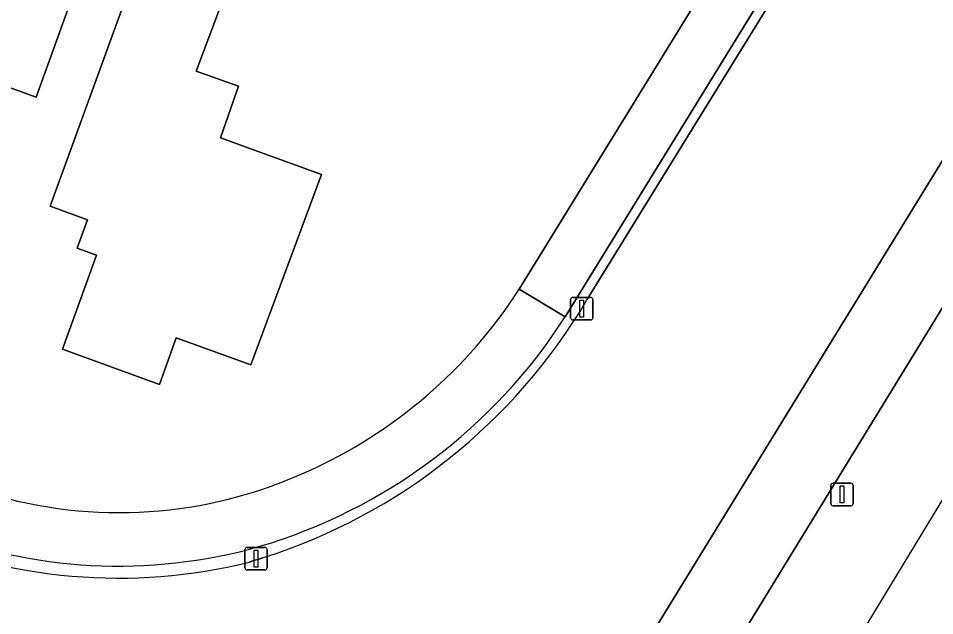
# Model space of a CAD drawing. Extents: x 155275 to 156265, y 382654 to 383635.
# Drawn here: x 156120.01 to 156160.62, y 382991.65 to 383018.14 of the extents above; entities that cross this region are included whole.
import ezdxf

# ---------------------------------------------------------------- set-up
doc = ezdxf.new("R2010")
doc.units = 0
for name, color, linetype in [('IMGEO_Berm_groen', 7, 'Continuous'), ('IMGEO_Erf', 7, 'Continuous'), ('IMGEO_Fietspad_gesloten', 7, 'Continuous'), ('IMGEO_Groenvoorziening', 7, 'Continuous'), ('IMGEO_Haag', 7, 'Continuous'), ('IMGEO_Lichtmast', 7, 'Continuous'), ('IMGEO_Pand', 7, 'Continuous'), ('IMGEO_Voetpad_open', 7, 'Continuous')]:
    doc.layers.add(name, color=color, linetype=linetype)

msp = doc.modelspace()

# ---------------------------------------------------------------- linework, layer by layer
at = {"layer": 'IMGEO_Berm_groen'}
for points in [[(156199.102, 383067.584), (156126.046, 382948.312), (156113.167, 382927.464), (156106.476, 382916.992), (156097.199, 382903.027), (156096.461, 382901.955), (156098.304, 382895.41)], [(156098.304, 382895.41), (156108.019, 382909.509), (156162.906, 382999.999), (156203.202, 383066.433), (156203.568, 383067.01), (156203.568, 383067.01), (156203.579, 383067.027), (156203.655, 383067.147), (156202.844, 383067.78)]]:
    msp.add_lwpolyline(points, dxfattribs=at)
at = {"layer": 'IMGEO_Erf'}
msp.add_lwpolyline([(156142.2, 383006.122), (156167.609, 383047.414), (156123.385, 383063.493)], dxfattribs=at)
for points in [[(156125.142, 383026.633), (156123.238, 383021.402), (156120.791, 383014.64), (156118.911, 383015.324), (156114.915, 383004.402), (156113.507, 383004.917), (156113.3, 383004.354), (156107.675, 383006.413), (156107.882, 383006.976), (156106.473, 383007.492), (156109.832, 383016.671), (156111.221, 383016.171), (156111.437, 383016.739), (156115.473, 383015.267), (156118.365, 383023.156), (156120.294, 383028.41)], [(156127.249, 383025.86), (156132.951, 383023.771), (156131.057, 383018.581), (156129.187, 383019.263), (156127.89, 383015.789), (156129.768, 383015.133), (156128.964, 383012.831), (156133.436, 383011.214), (156130.306, 383002.771), (156127.007, 383003.971), (156126.255, 383001.904), (156121.96, 383003.467), (156123.475, 383007.63), (156122.611, 383007.944), (156123.069, 383009.203), (156121.415, 383009.805)]]:
    msp.add_lwpolyline(points, close=True, dxfattribs=at)
for centre, radius, start, end in [((156123.956, 383017.837), 21.681, 294.012, 327.2947), ((156124.471, 383016.165), 19.945, 253.0485, 294.6157)]:
    msp.add_arc(centre, radius, start, end, dxfattribs=at)
at = {"layer": 'IMGEO_Fietspad_gesloten'}
msp.add_lwpolyline([(156126.046, 382948.312), (156199.102, 383067.584), (156202.882, 383073.807), (156212.541, 383089.708), (156232.51, 383122.217), (156249.718, 383150.679), (156248.97, 383151.71), (156247.518, 383153.713), (156229.271, 383123.465), (156227.742, 383120.977), (156210.25, 383092.5), (156183.028, 383047.925), (156181.796, 383045.909), (156167.66, 383022.76), (156146.993, 382989.06)], dxfattribs=at)
at = {"layer": 'IMGEO_Groenvoorziening'}
for points in [[(156145.206, 383005.647), (156172.939, 383050.647), (156173.271, 383051.19), (156172.874, 383051.436), (156144.238, 383004.896)], [(156167.66, 383022.76), (156181.796, 383045.909), (156173.271, 383051.19), (156172.939, 383050.647), (156145.206, 383005.647)], [(156141.471, 382988.589), (156146.993, 382989.06), (156167.66, 383022.76)], [(156130.234, 382994.027), (156130.448, 382994.092), (156130.662, 382994.158), (156130.875, 382994.226)], [(156130.875, 382994.226), (156130.662, 382994.158), (156130.448, 382994.092), (156130.234, 382994.027)]]:
    msp.add_lwpolyline(points, dxfattribs=at)
for centre, radius, start, end in [((156123.053, 383018.743), 25.734, 287.695, 329.4107), ((156123.053, 383018.743), 25.734, 287.695, 329.4107), ((156123.798, 383018.005), 24.282, 286.4018, 327.3258), ((156124.433, 383017.317), 24.002, 246.2208, 283.9867), ((156124.433, 383017.317), 24.002, 246.2208, 283.9867), ((156124.436, 383016.677), 22.829, 248.1737, 285.8089)]:
    msp.add_arc(centre, radius, start, end, dxfattribs=at)
at = {"layer": 'IMGEO_Haag'}
for points in [[(156172.939, 383050.647), (156173.271, 383051.19), (156172.874, 383051.436), (156144.238, 383004.896)], [(156145.206, 383005.647), (156172.939, 383050.647)], [(156130.234, 382994.027), (156130.448, 382994.092), (156130.662, 382994.158), (156130.875, 382994.226)]]:
    msp.add_lwpolyline(points, dxfattribs=at)
for centre, radius, start, end in [((156123.053, 383018.743), 25.734, 287.695, 329.4107), ((156123.798, 383018.005), 24.282, 286.4018, 327.3258), ((156124.433, 383017.317), 24.002, 246.2208, 283.9867), ((156124.436, 383016.677), 22.829, 248.1737, 285.8089)]:
    msp.add_arc(centre, radius, start, end, dxfattribs=at)
at = {"layer": 'IMGEO_Lichtmast'}
for p, q in [((156144.577, 383005.762), (156145.367, 383005.762)), ((156145.367, 383005.762), (156144.577, 383005.762)), ((156144.477, 383004.862), (156144.477, 383005.662)), ((156144.477, 383005.662), (156144.477, 383004.862)), ((156145.467, 383005.662), (156145.467, 383004.862)), ((156145.467, 383004.862), (156145.467, 383005.662)), ((156145.367, 383004.762), (156144.577, 383004.762)), ((156144.577, 383004.762), (156145.367, 383004.762)), ((156156.013, 382996.626), (156156.013, 382997.426)), ((156156.013, 382997.426), (156156.013, 382996.626)), ((156156.113, 382997.526), (156156.903, 382997.526)), ((156156.903, 382997.526), (156156.113, 382997.526)), ((156157.003, 382997.426), (156157.003, 382996.626)), ((156157.003, 382996.626), (156157.003, 382997.426)), ((156156.903, 382996.526), (156156.113, 382996.526)), ((156156.113, 382996.526), (156156.903, 382996.526)), ((156130.044, 382993.78), (156130.044, 382994.58)), ((156130.044, 382994.58), (156130.044, 382993.78)), ((156130.144, 382994.68), (156130.934, 382994.68)), ((156130.934, 382994.68), (156130.144, 382994.68)), ((156131.034, 382994.58), (156131.034, 382993.78)), ((156131.034, 382993.78), (156131.034, 382994.58)), ((156130.934, 382993.68), (156130.144, 382993.68)), ((156130.144, 382993.68), (156130.934, 382993.68))]:
    msp.add_line(p, q, dxfattribs=at)
for points in [[(156144.897, 383005.637), (156145.047, 383005.637), (156145.047, 383004.887), (156144.897, 383004.887), (156144.897, 383005.637)], [(156156.433, 382997.401), (156156.583, 382997.401), (156156.583, 382996.651), (156156.433, 382996.651), (156156.433, 382997.401)], [(156130.464, 382994.555), (156130.614, 382994.555), (156130.614, 382993.805), (156130.464, 382993.805), (156130.464, 382994.555)]]:
    msp.add_lwpolyline(points, dxfattribs=at)
for centre, start, end in [((156144.577, 383005.662), 90, 180), ((156144.577, 383005.662), 90, 180), ((156145.367, 383005.662), 0, 90), ((156145.367, 383005.662), 360, 90), ((156144.577, 383004.862), 180, 270), ((156144.577, 383004.862), 180, 270), ((156145.367, 383004.862), 270, 0), ((156145.367, 383004.862), 270, 0), ((156156.113, 382997.426), 90, 180), ((156156.113, 382997.426), 90, 180), ((156156.903, 382997.426), 0, 90), ((156156.903, 382997.426), 360, 90), ((156156.113, 382996.626), 180, 270), ((156156.113, 382996.626), 180, 270), ((156156.903, 382996.626), 270, 0), ((156156.903, 382996.626), 270, 0), ((156130.144, 382994.58), 90, 180), ((156130.144, 382994.58), 90, 180), ((156130.934, 382994.58), 0, 90), ((156130.934, 382994.58), 360, 90), ((156130.144, 382993.78), 180, 270), ((156130.144, 382993.78), 180, 270), ((156130.934, 382993.78), 270, 0), ((156130.934, 382993.78), 270, 0)]:
    msp.add_arc(centre, 0.1, start, end, dxfattribs=at)
at = {"layer": 'IMGEO_Pand'}
for points in [[(156123.238, 383021.402), (156125.142, 383026.633), (156120.294, 383028.41), (156118.365, 383023.156), (156115.473, 383015.267), (156111.437, 383016.739), (156111.221, 383016.171), (156109.832, 383016.671), (156106.473, 383007.492), (156107.882, 383006.976), (156107.675, 383006.413), (156113.3, 383004.354), (156113.507, 383004.917), (156114.915, 383004.402), (156118.911, 383015.324), (156120.791, 383014.64)], [(156129.768, 383015.133), (156127.89, 383015.789), (156129.187, 383019.263), (156131.057, 383018.581), (156132.951, 383023.771), (156127.249, 383025.86), (156121.415, 383009.805), (156123.069, 383009.203), (156122.611, 383007.944), (156123.475, 383007.63), (156121.96, 383003.467), (156126.255, 383001.904), (156127.007, 383003.971), (156130.306, 383002.771), (156133.436, 383011.214), (156128.964, 383012.831)]]:
    msp.add_lwpolyline(points, close=True, dxfattribs=at)
at = {"layer": 'IMGEO_Voetpad_open'}
for points in [[(156196.281, 383093.833), (156174.595, 383058.755), (156173.746, 383057.498), (156168.378, 383048.666), (156167.609, 383047.414), (156142.2, 383006.122), (156144.238, 383004.896), (156172.874, 383051.436), (156174.125, 383053.487), (156198.28, 383092.598)], [(156144.238, 383004.896), (156142.2, 383006.122)]]:
    msp.add_lwpolyline(points, dxfattribs=at)
for centre, radius, start, end in [((156123.956, 383017.837), 21.681, 294.012, 327.2947), ((156123.798, 383018.005), 24.282, 286.4018, 327.3258), ((156124.471, 383016.165), 19.945, 253.0485, 294.6157), ((156124.436, 383016.677), 22.829, 248.1737, 285.8089)]:
    msp.add_arc(centre, radius, start, end, dxfattribs=at)

doc.saveas('drawing.dxf')
